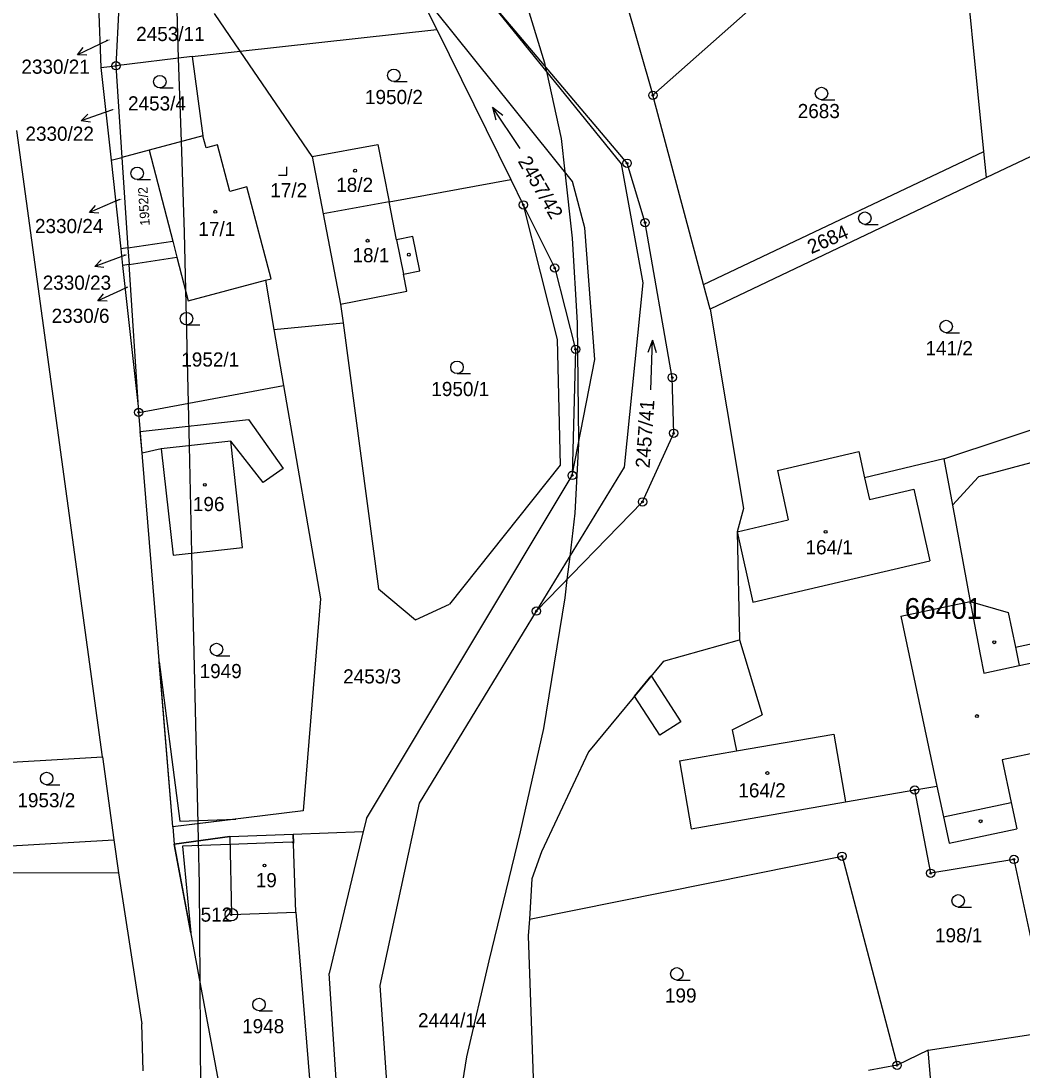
# Model space of a CAD drawing. Extents: x -546762 to -540209, y -1046851 to -1035694.
# Drawn here: x -542441.3 to -542321.1, y -1038702.7 to -1038576.7 of the extents above; entities that cross this region are included whole.
import ezdxf

# ---------------------------------------------------------------- set-up
doc = ezdxf.new("R2010")
doc.units = 0
for name, color, linetype in [('Vrstva 1', 7, 'Continuous'), ('Vrstva 16', 7, 'Continuous'), ('Vrstva 17', 7, 'Continuous'), ('Vrstva 18', 7, 'Continuous'), ('Vrstva 19', 7, 'Continuous'), ('Vrstva 24', 7, 'Continuous'), ('Vrstva 25', 7, 'Continuous'), ('Vrstva 3', 7, 'Continuous'), ('Vrstva 30', 7, 'Continuous'), ('Vrstva 37', 7, 'Continuous'), ('Vrstva 4', 7, 'Continuous'), ('Vrstva 52', 7, 'Continuous'), ('Vrstva 53', 7, 'Continuous'), ('Vrstva 6', 7, 'Continuous')]:
    doc.layers.add(name, color=color, linetype=linetype)

msp = doc.modelspace()

# ---------------------------------------------------------------- linework, layer by layer
at = {"layer": 'Vrstva 1'}
for p, q in [((-542376.44, -1038547.09), (-542365.39, -1038585.65)), ((-542358.51, -1038611.32), (-542354.49, -1038635.29)), ((-542298.94, -1038624.16), (-542326.29, -1038631.48)), ((-542342.24, -1038670.52), (-542333.93, -1038669.08)), ((-542333.93, -1038669.08), (-542331.27, -1038668.62)), ((-542332.02, -1038679.08), (-542333.93, -1038669.08)), ((-542399.79, -1038672.51), (-542400.17, -1038674.08)), ((-542408.61, -1038674.37), (-542400.17, -1038674.08)), ((-542400.17, -1038674.08), (-542404.26, -1038691.14)), ((-542322.03, -1038677.42), (-542332.02, -1038679.08)), ((-542322.03, -1038677.42), (-542317.64, -1038698.07)), ((-542332.34, -1038700.35), (-542336.06, -1038702.15))]:
    msp.add_line(p, q, dxfattribs=at)
for points in [[(-542325.63, -1038592.39), (-542328.48, -1038563.76)], [(-542345.63, -1038568.11), (-542365.39, -1038585.65)], [(-542387.02, -1038571.86), (-542369.2, -1038593.88)], [(-542368.48, -1038593.81), (-542387.02, -1038571.86)], [(-542391.32, -1038577.75), (-542393.93, -1038572.44)], [(-542375.04, -1038595.99), (-542393.93, -1038572.44)], [(-542429.52, -1038574.98), (-542429.88, -1038582.1)], [(-542414.95, -1038580.36), (-542418.05, -1038575.81)], [(-542414.95, -1038580.36), (-542391.32, -1038577.75)], [(-542391.32, -1038577.75), (-542382.44, -1038595.78)], [(-542420.72, -1038581), (-542429.88, -1038582.1)], [(-542420.72, -1038581), (-542414.95, -1038580.36)], [(-542420.72, -1038581), (-542419.44, -1038590.51)], [(-542406.32, -1038593), (-542414.95, -1038580.36)], [(-542429.88, -1038582.1), (-542429.16, -1038593.1)], [(-542359.3, -1038608.37), (-542365.39, -1038585.65)], [(-542307.3, -1038587), (-542325.32, -1038595.54)], [(-542431.49, -1038665.12), (-542441.79, -1038589.88)], [(-542419.44, -1038590.51), (-542425.89, -1038592.23)], [(-542419.05, -1038591.96), (-542419.44, -1038590.51)], [(-542425.89, -1038592.23), (-542429.16, -1038593.1)], [(-542425.89, -1038592.23), (-542423.06, -1038603.16)], [(-542417.7, -1038591.6), (-542419.05, -1038591.96)], [(-542416.21, -1038597.2), (-542417.7, -1038591.6)], [(-542406.32, -1038593), (-542398.43, -1038591.57)], [(-542398.43, -1038591.57), (-542397.07, -1038598.44)], [(-542359.3, -1038608.37), (-542325.63, -1038592.39)], [(-542325.32, -1038595.54), (-542325.63, -1038592.39)], [(-542429.16, -1038593.1), (-542428.44, -1038603.96)], [(-542406.32, -1038593), (-542404.99, -1038599.87)], [(-542369.2, -1038593.88), (-542366.6, -1038608.16)], [(-542366.32, -1038600.95), (-542368.48, -1038593.81)], [(-542397.07, -1038598.44), (-542382.44, -1038595.78)], [(-542382.44, -1038595.78), (-542380.95, -1038598.81)], [(-542373.58, -1038601.58), (-542375.04, -1038595.99)], [(-542325.32, -1038595.54), (-542358.51, -1038611.32)], [(-542414.18, -1038596.66), (-542416.21, -1038597.2)], [(-542411.24, -1038607.68), (-542414.18, -1038596.66)], [(-542397.07, -1038598.44), (-542404.99, -1038599.87)], [(-542396.17, -1038603.01), (-542397.07, -1038598.44)], [(-542380.95, -1038598.81), (-542377.18, -1038606.39)], [(-542380.95, -1038598.81), (-542376.88, -1038614.96)], [(-542404.99, -1038599.87), (-542402.9, -1038610.72)], [(-542363.06, -1038619.55), (-542366.32, -1038600.95)], [(-542372.37, -1038617.39), (-542373.58, -1038601.58)], [(-542428.44, -1038603.96), (-542423.06, -1038603.16)], [(-542394.21, -1038602.62), (-542396.17, -1038603.01)], [(-542393.39, -1038606.74), (-542394.21, -1038602.62)], [(-542428.44, -1038603.96), (-542428.31, -1038605.96)], [(-542428.31, -1038605.96), (-542422.55, -1038605.1)], [(-542422.55, -1038605.1), (-542421.2, -1038610.33)], [(-542427.15, -1038623.73), (-542428.31, -1038605.96)], [(-542395.35, -1038607.13), (-542393.39, -1038606.74)], [(-542394.95, -1038609.19), (-542395.35, -1038607.13)], [(-542377.18, -1038606.39), (-542374.68, -1038616.16)], [(-542421.2, -1038610.33), (-542411.92, -1038607.86)], [(-542411.92, -1038607.86), (-542411.24, -1038607.68)], [(-542411.92, -1038607.86), (-542410.9, -1038613.77)], [(-542366.6, -1038608.16), (-542368.85, -1038630.32)], [(-542358.51, -1038611.32), (-542359.3, -1038608.37)], [(-542402.9, -1038610.72), (-542394.95, -1038609.19)], [(-542402.9, -1038610.72), (-542402.6, -1038612.96)], [(-542410.9, -1038613.77), (-542402.6, -1038612.96)], [(-542410.9, -1038613.77), (-542409.74, -1038620.52)], [(-542402.6, -1038612.96), (-542398.35, -1038644.91)], [(-542376.88, -1038614.96), (-542376.51, -1038630.08)], [(-542374.68, -1038616.16), (-542375.08, -1038631.31)], [(-542375.08, -1038631.31), (-542372.37, -1038617.39)], [(-542362.89, -1038626.24), (-542363.06, -1038619.55)], [(-542427.15, -1038623.73), (-542409.74, -1038620.52)], [(-542409.74, -1038620.52), (-542405.32, -1038646.13)], [(-542330.46, -1038629.31), (-542308.6, -1038622.05)], [(-542423.04, -1038673.51), (-542427.15, -1038623.73)], [(-542366.63, -1038634.48), (-542362.89, -1038626.24)], [(-542416.09, -1038627.18), (-542424.44, -1038628.11)], [(-542414.67, -1038639.95), (-542416.09, -1038627.18)], [(-542424.44, -1038628.11), (-542423.02, -1038640.88)], [(-542350.44, -1038630.71), (-542340.67, -1038628.43)], [(-542340.67, -1038628.43), (-542339.97, -1038631.61)], [(-542376.51, -1038630.08), (-542389.8, -1038646.75)], [(-542330.46, -1038629.31), (-542339.97, -1038631.61)], [(-542330.46, -1038629.31), (-542329.42, -1038634.88)], [(-542399.79, -1038672.51), (-542375.08, -1038631.31)], [(-542368.85, -1038630.32), (-542379.39, -1038647.6)], [(-542350.44, -1038630.71), (-542349.13, -1038636.63)], [(-542329.42, -1038634.88), (-542326.29, -1038631.48)], [(-542379.39, -1038647.6), (-542366.63, -1038634.48)], [(-542354.49, -1038635.29), (-542355.27, -1038638.06)], [(-542329.42, -1038634.88), (-542327.26, -1038646.43)], [(-542355.27, -1038638.06), (-542349.13, -1038636.63)], [(-542355.27, -1038638.06), (-542354.98, -1038651.03)], [(-542423.02, -1038640.88), (-542414.67, -1038639.95)], [(-542398.35, -1038644.91), (-542393.9, -1038648.63)], [(-542405.32, -1038646.13), (-542407.39, -1038671.59)], [(-542327.26, -1038646.43), (-542322.72, -1038647.78)], [(-542393.9, -1038648.63), (-542389.8, -1038646.75)], [(-542379.39, -1038647.6), (-542393.46, -1038670.66)], [(-542322.72, -1038647.78), (-542321.85, -1038651.91)], [(-542364.11, -1038653.61), (-542354.98, -1038651.03)], [(-542354.98, -1038651.03), (-542352.28, -1038660.05)], [(-542321.85, -1038651.91), (-542316.24, -1038650.72)], [(-542364.11, -1038653.61), (-542373.14, -1038664.48)], [(-542355.88, -1038661.87), (-542352.28, -1038660.05)], [(-542355.88, -1038661.87), (-542355.35, -1038664.39)], [(-542355.35, -1038664.39), (-542343.66, -1038662.36)], [(-542343.66, -1038662.36), (-542342.24, -1038670.52)], [(-542313.57, -1038663.39), (-542323.42, -1038665.47)], [(-542447.23, -1038666.04), (-542431.49, -1038665.12)], [(-542431.49, -1038665.12), (-542430.12, -1038675.08)], [(-542373.14, -1038664.48), (-542378.76, -1038676.5)], [(-542362.19, -1038665.57), (-542355.35, -1038664.39)], [(-542362.19, -1038665.57), (-542360.78, -1038673.73)], [(-542323.42, -1038665.47), (-542322.34, -1038670.6)], [(-542331.27, -1038668.62), (-542330.49, -1038672.32)], [(-542360.78, -1038673.73), (-542342.24, -1038670.52)], [(-542322.34, -1038670.6), (-542321.67, -1038673.75)], [(-542407.39, -1038671.59), (-542423.04, -1038673.51)], [(-542393.46, -1038670.66), (-542398.17, -1038692.57)], [(-542330.49, -1038672.32), (-542329.82, -1038675.47)], [(-542423.04, -1038673.51), (-542422.87, -1038675.6)], [(-542416.21, -1038674.65), (-542408.61, -1038674.37)], [(-542408.26, -1038683.76), (-542408.61, -1038674.37)], [(-542329.82, -1038675.47), (-542321.67, -1038673.75)], [(-542443.92, -1038675.88), (-542430.12, -1038675.08)], [(-542430.12, -1038675.08), (-542429.58, -1038679.04)], [(-542416.21, -1038674.65), (-542422.87, -1038675.6)], [(-542422.87, -1038675.6), (-542414.8, -1038719.01)], [(-542416.21, -1038674.65), (-542416.02, -1038684.05)], [(-542378.76, -1038676.5), (-542379.91, -1038679.74)], [(-542380.22, -1038684.6), (-542342.67, -1038677.04)], [(-542342.67, -1038677.04), (-542336.06, -1038702.15)], [(-542429.58, -1038679.04), (-542459.14, -1038679.09)], [(-542429.58, -1038679.04), (-542426.79, -1038697.17)], [(-542379.91, -1038679.74), (-542380.22, -1038684.6)], [(-542416.02, -1038684.05), (-542408.26, -1038683.76)], [(-542408.26, -1038683.76), (-542405.33, -1038719.86)], [(-542380.22, -1038684.6), (-542380.35, -1038686.59)], [(-542380.35, -1038686.59), (-542378.87, -1038728.71)], [(-542402.1, -1038723.9), (-542404.26, -1038691.14)], [(-542398.17, -1038692.57), (-542395.95, -1038725.01)], [(-542426.63, -1038702.83), (-542426.79, -1038697.17)], [(-542332.34, -1038700.35), (-542317.64, -1038698.07)], [(-542329.85, -1038729.5), (-542332.34, -1038700.35)], [(-542336.06, -1038702.15), (-542339.49, -1038702.78)]]:
    msp.add_lwpolyline(points, dxfattribs=at)
at = {"layer": 'Vrstva 16'}
for p, q in [((-542431.8, -1038579.5), (-542434.51, -1038580.79)), ((-542431.22, -1038587.71), (-542434.04, -1038588.73)), ((-542430.29, -1038598.54), (-542433.05, -1038599.72)), ((-542429.61, -1038605.18), (-542432.43, -1038606.21)), ((-542429.34, -1038609.09), (-542432.06, -1038610.35))]:
    msp.add_line(p, q, dxfattribs=at)
for points in [[(-542433.39, -1038580.81), (-542434.51, -1038580.79), (-542433.82, -1038579.91)], [(-542430.83, -1038579.03), (-542431.8, -1038579.5)], [(-542430.31, -1038587.38), (-542431.22, -1038587.71)], [(-542432.93, -1038588.86), (-542434.04, -1038588.73), (-542433.27, -1038587.92)], [(-542429.42, -1038598.17), (-542430.29, -1038598.54)], [(-542431.93, -1038599.79), (-542433.05, -1038599.72), (-542432.33, -1038598.87)], [(-542428.75, -1038604.86), (-542429.61, -1038605.18)], [(-542431.32, -1038606.34), (-542432.43, -1038606.21), (-542431.66, -1038605.4)], [(-542428.49, -1038608.69), (-542429.34, -1038609.09)], [(-542430.94, -1038610.39), (-542432.06, -1038610.35), (-542431.36, -1038609.48)]]:
    msp.add_lwpolyline(points, dxfattribs=at)
at = {"layer": 'Vrstva 24'}
for centre, radius in [((-542429.88, -1038582.1), 0.5), ((-542429.88, -1038582.1), 0.1), ((-542365.39, -1038585.65), 0.5), ((-542365.39, -1038585.65), 0.1), ((-542368.48, -1038593.81), 0.5), ((-542368.48, -1038593.81), 0.1), ((-542380.95, -1038598.81), 0.5), ((-542380.95, -1038598.81), 0.1), ((-542366.32, -1038600.95), 0.5), ((-542366.32, -1038600.95), 0.1), ((-542377.18, -1038606.39), 0.5), ((-542377.18, -1038606.39), 0.1), ((-542374.68, -1038616.16), 0.5), ((-542374.68, -1038616.16), 0.1), ((-542363.06, -1038619.55), 0.5), ((-542363.06, -1038619.55), 0.1), ((-542427.15, -1038623.73), 0.5), ((-542427.15, -1038623.73), 0.1), ((-542362.89, -1038626.24), 0.5), ((-542362.89, -1038626.24), 0.1), ((-542375.08, -1038631.31), 0.5), ((-542375.08, -1038631.31), 0.1), ((-542366.63, -1038634.48), 0.5), ((-542366.63, -1038634.48), 0.1), ((-542379.39, -1038647.6), 0.5), ((-542379.39, -1038647.6), 0.1), ((-542333.93, -1038669.08), 0.5), ((-542333.93, -1038669.08), 0.1), ((-542342.67, -1038677.04), 0.5), ((-542322.03, -1038677.42), 0.5), ((-542342.67, -1038677.04), 0.1), ((-542322.03, -1038677.42), 0.1), ((-542332.02, -1038679.08), 0.5), ((-542332.02, -1038679.08), 0.1), ((-542416.02, -1038684.05), 0.75), ((-542416.02, -1038684.05), 0.1), ((-542336.06, -1038702.15), 0.5), ((-542336.06, -1038702.15), 0.1)]:
    msp.add_circle(centre, radius, dxfattribs=at)
at = {"layer": 'Vrstva 25'}
for p, q in [((-542424.61, -1038584.77), (-542423.01, -1038584.77)), ((-542396.51, -1038584), (-542394.91, -1038584)), ((-542345.14, -1038586.18), (-542343.54, -1038586.18)), ((-542427.33, -1038595.77), (-542425.73, -1038595.77)), ((-542339.93, -1038601.16), (-542338.33, -1038601.16)), ((-542421.41, -1038613.22), (-542419.81, -1038613.22)), ((-542330.17, -1038614.17), (-542328.57, -1038614.17)), ((-542388.91, -1038619.07), (-542387.31, -1038619.07)), ((-542417.81, -1038652.95), (-542416.21, -1038652.95)), ((-542438.21, -1038668.46), (-542436.61, -1038668.46)), ((-542328.72, -1038683.15), (-542327.12, -1038683.15)), ((-542362.52, -1038691.91), (-542360.92, -1038691.91)), ((-542412.69, -1038695.6), (-542411.09, -1038695.6))]:
    msp.add_line(p, q, dxfattribs=at)
for points in [[(-542381.32, -1038592.04), (-542384.66, -1038587.06), (-542384.24, -1038588.58)], [(-542384.66, -1038587.06), (-542383.41, -1038588.03)], [(-542410.34, -1038595.24), (-542409.34, -1038595.24), (-542409.34, -1038594.24)], [(-542365.63, -1038621.04), (-542365.45, -1038615.04), (-542366, -1038616.53)], [(-542365.45, -1038615.04), (-542365, -1038616.55)]]:
    msp.add_lwpolyline(points, dxfattribs=at)
for centre, radius in [((-542424.61, -1038584.02), 0.75), ((-542396.51, -1038583.25), 0.75), ((-542345.14, -1038585.43), 0.75), ((-542427.33, -1038595.02), 0.75), ((-542401.16, -1038594.7), 0.175), ((-542417.95, -1038599.63), 0.175), ((-542339.93, -1038600.41), 0.75), ((-542399.66, -1038603.12), 0.175), ((-542394.7, -1038604.79), 0.175), ((-542421.41, -1038612.47), 0.75), ((-542330.17, -1038613.42), 0.75), ((-542388.91, -1038618.32), 0.75), ((-542419.21, -1038632.43), 0.175), ((-542344.65, -1038638.08), 0.175), ((-542417.81, -1038652.2), 0.75), ((-542324.39, -1038651.34), 0.175), ((-542326.47, -1038660.21), 0.175), ((-542438.21, -1038667.71), 0.75), ((-542351.64, -1038667.05), 0.175), ((-542326.03, -1038672.84), 0.175), ((-542412.04, -1038678.15), 0.175), ((-542328.72, -1038682.4), 0.75), ((-542362.52, -1038691.16), 0.75), ((-542412.69, -1038694.85), 0.75)]:
    msp.add_circle(centre, radius, dxfattribs=at)
at = {"layer": 'Vrstva 3'}
for points in [[(-542419.44, -1038590.51), (-542425.89, -1038592.23)], [(-542419.05, -1038591.96), (-542419.44, -1038590.51)], [(-542425.89, -1038592.23), (-542423.06, -1038603.16)], [(-542417.7, -1038591.6), (-542419.05, -1038591.96)], [(-542416.21, -1038597.2), (-542417.7, -1038591.6)], [(-542406.32, -1038593), (-542398.43, -1038591.57)], [(-542398.43, -1038591.57), (-542397.07, -1038598.44)], [(-542406.32, -1038593), (-542404.99, -1038599.87)], [(-542414.18, -1038596.66), (-542416.21, -1038597.2)], [(-542411.24, -1038607.68), (-542414.18, -1038596.66)], [(-542397.07, -1038598.44), (-542404.99, -1038599.87)], [(-542397.07, -1038598.44), (-542404.99, -1038599.87)], [(-542396.17, -1038603.01), (-542397.07, -1038598.44)], [(-542404.99, -1038599.87), (-542402.9, -1038610.72)], [(-542423.06, -1038603.16), (-542422.55, -1038605.1)], [(-542396.17, -1038603.01), (-542395.35, -1038607.13)], [(-542422.55, -1038605.1), (-542421.2, -1038610.33)], [(-542394.95, -1038609.19), (-542395.35, -1038607.13)], [(-542421.2, -1038610.33), (-542411.92, -1038607.86)], [(-542411.92, -1038607.86), (-542411.24, -1038607.68)], [(-542402.9, -1038610.72), (-542394.95, -1038609.19)], [(-542416.09, -1038627.18), (-542424.44, -1038628.11)], [(-542414.67, -1038639.95), (-542416.09, -1038627.18)], [(-542424.44, -1038628.11), (-542423.02, -1038640.88)], [(-542350.44, -1038630.71), (-542340.67, -1038628.43)], [(-542340.67, -1038628.43), (-542339.97, -1038631.61)], [(-542350.44, -1038630.71), (-542349.13, -1038636.63)], [(-542339.97, -1038631.61), (-542339.39, -1038634.21)], [(-542339.39, -1038634.21), (-542334.03, -1038632.96)], [(-542334.03, -1038632.96), (-542332.13, -1038641.55)], [(-542355.27, -1038638.06), (-542349.13, -1038636.63)], [(-542355.27, -1038638.06), (-542353.4, -1038646.51)], [(-542423.02, -1038640.88), (-542414.67, -1038639.95)], [(-542353.4, -1038646.51), (-542332.13, -1038641.55)], [(-542355.35, -1038664.39), (-542343.66, -1038662.36)], [(-542343.66, -1038662.36), (-542342.24, -1038670.52)], [(-542362.19, -1038665.57), (-542355.35, -1038664.39)], [(-542362.19, -1038665.57), (-542360.78, -1038673.73)], [(-542360.78, -1038673.73), (-542342.24, -1038670.52)], [(-542416.21, -1038674.65), (-542408.61, -1038674.37)], [(-542408.26, -1038683.76), (-542408.61, -1038674.37)], [(-542416.21, -1038674.65), (-542416.02, -1038684.05)], [(-542416.02, -1038684.05), (-542408.26, -1038683.76)]]:
    msp.add_lwpolyline(points, dxfattribs=at)
at = {"layer": 'Vrstva 30'}
for points in [[(-542426.96, -1038626.04), (-542413.98, -1038624.57), (-542409.81, -1038630.48), (-542412.2, -1038632.17), (-542416.09, -1038627.18), (-542424.44, -1038628.11), (-542426.75, -1038628.61), (-542426.96, -1038626.04)], [(-542422.21, -1038672.82), (-542415.47, -1038672.58), (-542423.04, -1038673.51), (-542424.68, -1038653.69), (-542422.21, -1038672.82)], [(-542362.04, -1038660.88), (-542364.56, -1038662.5), (-542367.59, -1038657.8), (-542365.58, -1038655.37), (-542362.04, -1038660.88)], [(-542422.87, -1038675.6), (-542416.21, -1038674.65), (-542408.61, -1038674.37), (-542408.57, -1038675.46), (-542408.75, -1038675.35), (-542416.19, -1038675.61), (-542421.87, -1038675.81), (-542420.89, -1038686.25), (-542422.87, -1038675.6)]]:
    msp.add_lwpolyline(points, dxfattribs=at)
at = {"layer": 'Vrstva 37'}
for centre in [(-542401.16, -1038594.7), (-542417.95, -1038599.63), (-542399.66, -1038603.12), (-542419.21, -1038632.43), (-542344.65, -1038638.08), (-542351.64, -1038667.05), (-542412.04, -1038678.15)]:
    msp.add_circle(centre, 0.175, dxfattribs=at)
at = {"layer": 'Vrstva 4'}
for points in [[(-542423.06, -1038603.16), (-542422.55, -1038605.1)], [(-542396.17, -1038603.01), (-542395.35, -1038607.13)], [(-542339.97, -1038631.61), (-542339.39, -1038634.21)], [(-542339.39, -1038634.21), (-542334.03, -1038632.96)], [(-542334.03, -1038632.96), (-542332.13, -1038641.55)], [(-542355.27, -1038638.06), (-542353.4, -1038646.51)], [(-542353.4, -1038646.51), (-542332.13, -1038641.55)], [(-542335.59, -1038648.19), (-542327.26, -1038646.43)], [(-542327.26, -1038646.43), (-542326.07, -1038652.8)], [(-542335.59, -1038648.19), (-542331.27, -1038668.62)], [(-542326.07, -1038652.8), (-542325.65, -1038655.04)], [(-542321.85, -1038651.91), (-542321.38, -1038654.14)], [(-542321.38, -1038654.14), (-542315.77, -1038652.96)], [(-542325.65, -1038655.04), (-542321.38, -1038654.14)], [(-542330.49, -1038672.32), (-542322.34, -1038670.6)]]:
    msp.add_lwpolyline(points, dxfattribs=at)
at = {"layer": 'Vrstva 52'}
for points in [[(-542388.11, -1038550.23), (-542384.23, -1038562.78), (-542378.4, -1038581.76), (-542378.31, -1038582.17), (-542378.17, -1038582.79), (-542376.42, -1038590.84), (-542375.97, -1038594.83), (-542375.07, -1038602.8), (-542374.47, -1038612.96), (-542374.32, -1038627.16), (-542374.34, -1038627.5), (-542374.77, -1038635.83), (-542375.38, -1038641.03), (-542375.71, -1038643.82), (-542375.97, -1038645.99), (-542378.51, -1038661.68), (-542381.34, -1038674.09), (-542385.09, -1038689.61), (-542387.78, -1038701.12), (-542389.12, -1038709.64)], [(-542422.58, -1038575.48), (-542422.39, -1038581.2), (-542422.06, -1038591.21), (-542421.7, -1038602.12), (-542421.54, -1038609.02), (-542421.22, -1038622.64), (-542421.1, -1038627.74), (-542420.8, -1038640.63), (-542420.04, -1038673.14), (-542419.99, -1038675.19), (-542419.87, -1038680.39), (-542419.8, -1038692.08), (-542419.62, -1038725.71)]]:
    msp.add_lwpolyline(points, dxfattribs=at)
at = {"layer": 'Vrstva 6'}
for points in [[(-542431.98, -1038574.8), (-542431.68, -1038582.32)], [(-542431.68, -1038582.32), (-542429.88, -1038582.1)], [(-542431.68, -1038582.32), (-542430.46, -1038593.45)], [(-542430.46, -1038593.45), (-542429.16, -1038593.1)], [(-542430.46, -1038593.45), (-542429.3, -1038604.09)], [(-542428.44, -1038603.96), (-542429.3, -1038604.09)], [(-542429.3, -1038604.09), (-542429.08, -1038606.08)], [(-542428.31, -1038605.96), (-542429.08, -1038606.08)], [(-542429.08, -1038606.08), (-542427.15, -1038623.73)]]:
    msp.add_lwpolyline(points, dxfattribs=at)

# ---------------------------------------------------------------- texts
at = {"layer": 'Vrstva 16'}
for s, p in [('2330/21', (-542441.24, -1038583.06)), ('2330/22', (-542440.75, -1038591.11)), ('2330/24', (-542439.61, -1038602.2)), ('2330/23', (-542438.68, -1038609)), ('2330/6', (-542437.61, -1038612.98))]:
    msp.add_text(s, height=1.7, dxfattribs=at).set_placement(p)
at = {"layer": 'Vrstva 17'}
msp.add_text('512', height=1.7, dxfattribs=at).set_placement((-542419.71, -1038684.9))
at = {"layer": 'Vrstva 18'}
for s, height, p in [('2453/11', 1.7, (-542427.45, -1038579.13)), ('2330/21', 0.1, (-542431.08, -1038579.03)), ('1950/2', 1.7, (-542399.97, -1038586.7)), ('2453/4', 1.7, (-542428.43, -1038587.47)), ('2330/22', 0.1, (-542430.58, -1038587.38)), ('2683', 1.7, (-542347.99, -1038588.39)), ('2330/24', 0.1, (-542429.69, -1038598.17)), ('2330/23', 0.1, (-542429.02, -1038604.86)), ('2330/6', 0.1, (-542428.72, -1038608.69)), ('141/2', 1.7, (-542332.65, -1038616.87)), ('1952/1', 1.7, (-542422.03, -1038618.23)), ('1950/1', 1.7, (-542392, -1038621.77)), ('1949', 1.7, (-542419.83, -1038655.65)), ('2453/3', 1.7, (-542402.59, -1038656.29)), ('1953/2', 1.7, (-542441.72, -1038671.16)), ('198/1', 1.7, (-542331.5, -1038687.38)), ('199', 1.7, (-542363.94, -1038694.61)), ('2444/14', 1.7, (-542393.6, -1038697.59)), ('1948', 1.7, (-542414.73, -1038698.3))]:
    msp.add_text(s, height=height, dxfattribs=at).set_placement(p)
for s, height, rotation, p in [('2457/42', 1.7, 299.8409, (-542381.66, -1038593.56)), ('1952/2', 1.14, 93.4566, (-542425.82, -1038601.28)), ('2684', 1.7, 23.7671, (-542346.36, -1038604.74)), ('2457/41', 1.7, 85.8063, (-542365.79, -1038630.47))]:
    msp.add_text(s, height=height, rotation=rotation, dxfattribs=at).set_placement(p)
at = {"layer": 'Vrstva 19'}
for s, p in [('17/2', (-542411.34, -1038597.9)), ('18/2', (-542403.42, -1038597.25)), ('17/1', (-542419.98, -1038602.55)), ('18/1', (-542401.47, -1038605.7)), ('196', (-542420.64, -1038635.59)), ('164/1', (-542347.06, -1038640.78)), ('164/2', (-542355.12, -1038669.97)), ('19', (-542413.09, -1038680.76))]:
    msp.add_text(s, height=1.7, dxfattribs=at).set_placement(p)
at = {"layer": 'Vrstva 53'}
msp.add_text('66401', height=2.5, dxfattribs=at).set_placement((-542335.14, -1038648.53))

doc.saveas('drawing.dxf')
